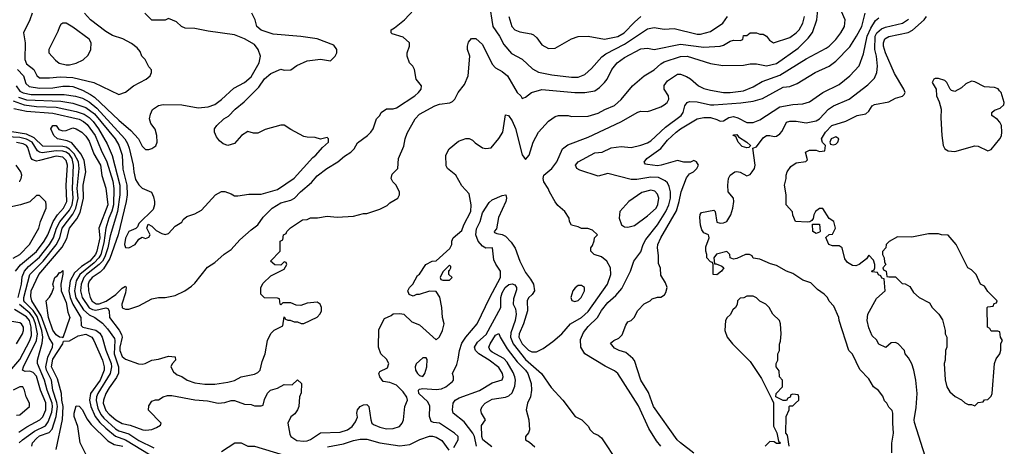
# Model space of a CAD drawing. Header units: inches. Extents: x 1793389 to 1900389, y 320802 to 470796.
# Tile 637 of 656: x 1871669 to 1877629, y 422410 to 424990. Entities that reach past the tile are written whole.
import ezdxf

# ---------------------------------------------------------------- set-up
doc = ezdxf.new("R2010")
doc.units = ezdxf.units.IN
doc.header["$MEASUREMENT"] = 0
doc.layers.add('B8472', color=7, linetype='Continuous')

msp = doc.modelspace()

# ---------------------------------------------------------------- linework, layer by layer
at = {"layer": 'B8472', "color": 2}
for points, elevation in [([(1874298, 422402), (1874324, 422450), (1874324, 422470), (1874302, 422490), (1874210, 422549), (1874173.2, 422553.2), (1874160.2, 422560.2), (1874149.4, 422589.4), (1874152.8, 422652.8), (1874139.4, 422679.4), (1874086, 422730), (1874084, 422750), (1874090, 422756), (1874110, 422759.1), (1874190, 422752.7), (1874222, 422758), (1874248.7, 422770), (1874290, 422802), (1874295.3, 422810), (1874295.3, 422830), (1874289.1, 422850.9), (1874314.6, 422905.4), (1874324, 422936), (1874332, 422990), (1874346, 423034), (1874369.6, 423070.4), (1874439, 423150), (1874515.6, 423310), (1874580.5, 423430), (1874579.6, 423470), (1874550.9, 423510.9), (1874538.5, 423538.5), (1874531.3, 423611.3), (1874490, 423609.4), (1874470, 423620.7), (1874444.2, 423650), (1874429.7, 423689.7), (1874434.2, 423725.8), (1874455.6, 423770), (1874470, 423822.8), (1874510, 423884.9), (1874530, 423900.5), (1874590, 423926), (1874612, 423930), (1874616, 423910), (1874611, 423891), (1874566.8, 423793.2), (1874554.6, 423725.4), (1874542, 423710), (1874543.6, 423703.6), (1874556.9, 423696.9), (1874589.3, 423690.7), (1874610, 423680.4), (1874644.5, 423644.5), (1874669, 423609), (1874696.4, 423530), (1874730, 423461), (1874761.6, 423421.6), (1874778.8, 423390), (1874784.7, 423350), (1874771.1, 423328.9), (1874750, 423308), (1874741, 423290), (1874744, 423230), (1874719.5, 423150), (1874692.4, 423090), (1874690.4, 423070), (1874710.5, 423030), (1874750, 422990.6), (1874770, 422982), (1874798, 422982), (1874838.6, 423001.4), (1874895.5, 423044.5), (1874950, 423091), (1875004, 423150), (1875070, 423188.2), (1875110, 423226), (1875227, 423390), (1875247, 423450), (1875246, 423490), (1875224, 423530), (1875190, 423555.3), (1875146, 423570), (1875126, 423590), (1875126, 423610), (1875136.4, 423623.6), (1875147.3, 423652.7), (1875148.4, 423671.6), (1875166, 423690), (1875136.4, 423716.4), (1875107.3, 423727.3), (1875070, 423728), (1875050, 423738), (1875010, 423748), (1874998, 423770), (1874995.3, 423790), (1874968.7, 423830), (1874926.8, 423866.8), (1874910, 423888.7), (1874875.3, 423950), (1874868.7, 423970), (1874841.2, 424010), (1874837.2, 424030), (1874842, 424050), (1874890, 424090.8), (1874921.2, 424130), (1874955.3, 424210), (1874987, 424233), (1875110, 424280.5), (1875307.5, 424372.5), (1875410, 424431.3), (1875430, 424438), (1875470, 424436), (1875490, 424440.7), (1875550, 424462.8), (1875570, 424474.8), (1875589, 424490), (1875599, 424510), (1875597.2, 424530), (1875569.5, 424569.5), (1875570, 424592), (1875590, 424621), (1875650, 424661), (1875670, 424661), (1875706.4, 424646.4), (1875730, 424632), (1875778, 424590), (1875810, 424574.8), (1875850, 424564), (1875930, 424550.5), (1875970.5, 424550.5), (1876050, 424560.3), (1876110, 424583.8), (1876164, 424616), (1876270, 424654), (1876430, 424753.4), (1876550, 424817.3), (1876570, 424830.8), (1876610, 424871), (1876639.3, 424910), (1876661.2, 424950), (1876665.2, 424990), (1876621.2, 425090)], 286), ([(1874510.7, 425090.7), (1874534, 424950), (1874573.4, 424890), (1874599.9, 424839.9), (1874646.6, 424786.6), (1874710, 424751), (1874772.5, 424692.5), (1874810, 424673.4), (1874890, 424657.1), (1875010, 424643), (1875050, 424643), (1875090, 424658.8), (1875130, 424696), (1875193.3, 424766.7), (1875216.3, 424783.7), (1875330, 424842), (1875470, 424935.5), (1875510, 424944), (1875570, 424934), (1875630, 424936.3), (1875770, 424903), (1875790, 424902.4), (1875850, 424918), (1875925.2, 424970), (1875954, 425010)], 298), ([(1871633, 424453), (1871710, 424436.2), (1871870, 424424.2), (1872030, 424387.9), (1872055.2, 424375.2), (1872077.4, 424357.4), (1872126.2, 424290), (1872161.5, 424201.5), (1872196.9, 424130), (1872233.9, 424013.9), (1872239.3, 423970), (1872236.3, 423870), (1872227.5, 423832.5), (1872208.4, 423790), (1872190.2, 423729.8), (1872179.2, 423640.8), (1872159.8, 423570), (1872148.4, 423550), (1872120.9, 423519.1), (1872032.9, 423450), (1872011, 423410), (1872000.6, 423350), (1872008.3, 423308.3), (1872055.8, 423235.8), (1872090, 423204.6), (1872124, 423190), (1872170, 423154.4), (1872200.9, 423120.9), (1872242.3, 423062.3), (1872245.3, 423050), (1872240.2, 422970), (1872266.9, 422890), (1872266.7, 422853.3), (1872254.9, 422825.1), (1872210, 422764.5), (1872190, 422729.3), (1872176.5, 422690), (1872174.6, 422670), (1872190, 422626.4), (1872210, 422603.7), (1872250.6, 422570), (1872290, 422547), (1872337.6, 422537.6), (1872414, 422510), (1872432.7, 422507.3), (1872468.4, 422511.6), (1872496.4, 422523.6), (1872522, 422538), (1872526, 422550), (1872449, 422629), (1872450, 422654), (1872470, 422682), (1872491.3, 422691.3), (1872508.7, 422691.3), (1872538, 422710), (1872563.2, 422716.8), (1872590, 422717.3), (1872730, 422690.6), (1872805.8, 422685.8), (1872870.7, 422670.7), (1872910, 422674), (1872950, 422686), (1872970, 422686), (1873030, 422664.7), (1873070, 422662), (1873090, 422654), (1873130, 422654), (1873142, 422658), (1873150, 422694), (1873170, 422732), (1873188, 422750), (1873230, 422762), (1873270, 422784.7), (1873318, 422782), (1873350, 422812), (1873374, 422790), (1873372.7, 422732.7), (1873362, 422710), (1873358, 422650), (1873351.3, 422630), (1873334.4, 422605.6), (1873311.1, 422588.9), (1873292, 422550), (1873303.5, 422483.5), (1873311, 422470), (1873345.8, 422445.8), (1873390, 422440.7), (1873410, 422444), (1873430, 422450.6), (1873490, 422490.5), (1873610, 422494.9), (1873654, 422510), (1873681.2, 422530), (1873702, 422558), (1873713.6, 422586.4), (1873709, 422610), (1873714, 422630), (1873730, 422651.3), (1873750, 422661), (1873770, 422662), (1873782, 422650), (1873794.8, 422570), (1873801, 422550), (1873810, 422541), (1873850, 422524.9), (1873890, 422516.3), (1873930, 422517.3), (1873968, 422530), (1873985.2, 422550), (1873993.2, 422570), (1874001.2, 422650), (1874016, 422690), (1874012.5, 422707.5), (1873990, 422739.5), (1873950, 422779.5), (1873910, 422796), (1873870, 422802), (1873849.3, 422829.3), (1873844, 422850), (1873850, 422862), (1873895.1, 422884.9), (1873904, 422910), (1873890, 422938), (1873855.3, 422970), (1873842, 423010), (1873843.1, 423116.9), (1873876.4, 423183.6), (1873918, 423202), (1873930, 423212), (1873970, 423214), (1873994, 423210), (1874042, 423162), (1874090, 423144.7), (1874190, 423054), (1874210, 423072), (1874229, 423110), (1874239, 423150), (1874229.3, 423189.3), (1874224, 423250), (1874212.7, 423312.7), (1874190, 423346), (1874150, 423348), (1874088, 423328), (1874072, 423328), (1874050, 423318), (1874027.3, 423327.3), (1874018, 423350), (1874028, 423370), (1874048, 423390), (1874076.4, 423443.6), (1874088.4, 423451.6), (1874128, 423510), (1874166, 423530), (1874190, 423532), (1874273.2, 423606.8), (1874284, 423630), (1874285.2, 423650), (1874294, 423670), (1874345.2, 423714.8), (1874358, 423750), (1874399.3, 423830), (1874402.7, 423870), (1874390, 423938), (1874344.7, 423984.7), (1874309, 424050), (1874258, 424090), (1874250, 424106), (1874248.9, 424171.1), (1874268.7, 424210), (1874324.7, 424255.3), (1874370, 424272), (1874390, 424271.3), (1874410, 424261), (1874425.5, 424245.5), (1874470, 424216), (1874490, 424211), (1874524, 424216), (1874570, 424271), (1874593.2, 424310), (1874610, 424414), (1874628.4, 424411.6), (1874650, 424378), (1874670, 424331.3), (1874710, 424172), (1874730, 424144.7), (1874754, 424170), (1874777.2, 424250), (1874809.3, 424310), (1874870, 424376), (1874910, 424404.7), (1874930, 424411.3), (1874990, 424411.3), (1875010, 424404.7), (1875110, 424406.8), (1875170, 424424), (1875212.1, 424447.9), (1875270, 424470.8), (1875310, 424506.8), (1875379, 424590), (1875449.5, 424650.5), (1875510, 424687.3), (1875550, 424723), (1875570, 424734.9), (1875670, 424768.4), (1875710, 424770.3), (1875850, 424724.9), (1875926.3, 424713.7), (1876050, 424716.3), (1876090, 424723), (1876130, 424723), (1876190, 424710.5), (1876250, 424726), (1876382, 424818), (1876441.3, 424878.7), (1876467.6, 424912.4), (1876495.1, 424990), (1876500.9, 425050)], 290), ([(1871647.2, 424590), (1871670, 424558.9), (1871690, 424548.2), (1871737.6, 424537.6), (1871937.6, 424537.6), (1872007.3, 424527.3), (1872050, 424514.9), (1872090, 424493.6), (1872135.4, 424455.4), (1872304.6, 424270), (1872322, 424242), (1872332.7, 424212.7), (1872356.4, 424110), (1872359.3, 424070), (1872370, 424024.7), (1872390, 423991), (1872410, 423971), (1872466.4, 423946.4), (1872479.8, 423919.8), (1872486, 423890), (1872486, 423870), (1872476.8, 423843.2), (1872390, 423758), (1872382, 423738), (1872372, 423728), (1872330, 423709.2), (1872322.9, 423697.1), (1872310, 423668), (1872304, 423630), (1872310, 423612), (1872330, 423611), (1872368.7, 423630), (1872390, 423662), (1872410, 423674), (1872430, 423666), (1872450, 423674), (1872458, 423690), (1872438, 423730), (1872447.3, 423752.7), (1872470, 423742), (1872496, 423716), (1872530, 423698), (1872550, 423691.3), (1872570, 423698), (1872610, 423742), (1872650, 423764.7), (1872659, 423781), (1872680.2, 423799.8), (1872730, 423816), (1872770, 423838), (1872855.3, 423930), (1872890, 423950.8), (1872911.1, 423951.1), (1872950, 423938), (1872970, 423924.7), (1872990, 423924.7), (1873055.3, 423935.3), (1873130, 423936), (1873230, 423962.8), (1873330, 424030.8), (1873443.2, 424156.8), (1873462, 424170), (1873502, 424218), (1873538, 424250), (1873538, 424270), (1873530, 424278), (1873490, 424268), (1873458, 424278), (1873410, 424279), (1873390, 424284), (1873310, 424326), (1873270, 424352.7), (1873250, 424352.3), (1873154.4, 424325.6), (1873110, 424304), (1873084.7, 424304.7), (1873050, 424314), (1873012, 424290), (1872970, 424242), (1872930, 424229), (1872900.2, 424240.2), (1872878, 424258), (1872861.2, 424281.2), (1872848.7, 424310), (1872848.7, 424330), (1872862, 424350), (1872905.2, 424390), (1872933.4, 424406.6), (1872973.2, 424450), (1873027.2, 424492.8), (1873116.9, 424583.1), (1873150, 424633), (1873190, 424664), (1873250, 424690.7), (1873270, 424684.7), (1873310, 424686.8), (1873347.3, 424712.7), (1873410, 424740.7), (1873490, 424750.7), (1873550, 424742), (1873578, 424770), (1873588, 424790), (1873588, 424810), (1873570, 424835.3), (1873470, 424875.3), (1873370, 424889.2), (1873203.3, 424903.3), (1873130, 424926), (1873105.2, 424950), (1873094, 424990), (1873075.3, 425030)], 302), ([(1871656, 424690), (1871692, 424650), (1871705.4, 424605.4), (1871726.5, 424586.5), (1871790, 424576.5), (1871870, 424578), (1871930, 424588.9), (1871970, 424588.9), (1871990, 424585.7), (1872050, 424563.6), (1872098.2, 424538.2), (1872122, 424522), (1872270, 424382), (1872341.1, 424321.1), (1872387.7, 424270), (1872410, 424226), (1872430, 424206), (1872450, 424204.7), (1872470, 424211.3), (1872492.5, 424227.5), (1872502, 424250), (1872499, 424290), (1872489.1, 424329.1), (1872462.7, 424362.7), (1872454, 424390), (1872460.2, 424419.8), (1872473.6, 424446.4), (1872509.5, 424470.5), (1872538, 424478), (1872650, 424476), (1872750, 424457.3), (1872810, 424464), (1872850, 424477.3), (1872890, 424507.3), (1872964.4, 424575.6), (1873030, 424610.5), (1873070, 424644.9), (1873118, 424730), (1873126, 424770), (1873113.2, 424810), (1873090, 424839.3), (1873030, 424875.1), (1872970, 424899.5), (1872810, 424920.9), (1872730, 424937.2), (1872670, 424939), (1872648, 424950), (1872618, 424978), (1872570, 424998), (1872550, 424988), (1872470, 424988), (1872426, 425030)], 306), ([(1871661.9, 424521.9), (1871710, 424504.8), (1871917.3, 424497.3), (1871990, 424485.5), (1872070, 424459.6), (1872121.6, 424421.6), (1872247.4, 424270), (1872270, 424230.7), (1872288.9, 424170), (1872293.7, 424086.3), (1872318.5, 423990), (1872319.6, 423930), (1872313.7, 423890), (1872266, 423690), (1872214.5, 423545.5), (1872176.7, 423483.3), (1872157, 423463), (1872108.7, 423430), (1872090, 423409.2), (1872084, 423390), (1872085.2, 423350), (1872096.1, 423310), (1872108.6, 423288.6), (1872131.4, 423271.4), (1872150, 423271.3), (1872192.5, 423287.5), (1872252.1, 423327.9), (1872290, 423366.8), (1872310, 423378), (1872313.4, 423370), (1872310, 423338), (1872286.7, 423270), (1872290, 423246.8), (1872310, 423239.1), (1872330, 423239.3), (1872390, 423259.1), (1872470, 423302.8), (1872510, 423310.8), (1872550, 423310.8), (1872610, 423322.8), (1872668, 423350), (1872710, 423378), (1872730, 423396), (1872806, 423494), (1872850, 423522), (1872907.8, 423572.2), (1872950, 423600.7), (1873001.2, 423658.8), (1873070, 423718.8), (1873111.4, 423748.6), (1873143.9, 423796.1), (1873197.2, 423850), (1873250, 423881.6), (1873310, 423898.4), (1873332.7, 423910), (1873369.3, 423950), (1873435.3, 424004.7), (1873470, 424046), (1873529, 424090), (1873595.3, 424130), (1873634.8, 424165.2), (1873674, 424190), (1873694, 424210), (1873713.6, 424246.4), (1873775.3, 424290), (1873795.3, 424310), (1873808.7, 424330), (1873829.1, 424390.9), (1873848.9, 424411.1), (1873858, 424430), (1873890, 424451), (1873930, 424451.3), (1873950, 424458), (1874062, 424530), (1874084, 424550), (1874099, 424570), (1874102, 424590), (1874068.7, 424630), (1874058, 424690), (1874048, 424710), (1874029.3, 424729.3), (1874014, 424770), (1874015.3, 424790), (1874028.7, 424830), (1874028.7, 424850), (1873990, 424884), (1873924.7, 424904.7), (1873918, 424910), (1873918, 424930), (1873938.6, 424941.4), (1873999, 424990), (1874055.3, 425050)], 298), ([(1871744.7, 425030), (1871731.3, 424990), (1871691.3, 424910), (1871702.8, 424850), (1871700.5, 424750), (1871710, 424722.8), (1871754, 424690), (1871772.7, 424652.7), (1871790, 424639.1), (1871850, 424638.4), (1871914.5, 424645.5), (1871990, 424641.7), (1872118, 424610), (1872270, 424538), (1872310, 424552), (1872358, 424590), (1872435.3, 424630), (1872458, 424650), (1872468, 424670), (1872467.3, 424687.3), (1872450, 424706), (1872428, 424750), (1872409.1, 424769.1), (1872398, 424798), (1872380.2, 424820.2), (1872345.6, 424845.6), (1872294.2, 424874.2), (1872230, 424895.1), (1872190, 424918), (1872097.2, 424990), (1872061.2, 425030)], 310), ([(1875549.2, 422410), (1875523.3, 422443.3), (1875477.6, 422517.6), (1875415.1, 422655.1), (1875289.2, 422850), (1875270, 422866), (1875213.8, 422893.8), (1875090, 422969.3), (1875066.6, 423010), (1875063.9, 423056.1), (1875081.4, 423098.5), (1875110, 423135.5), (1875167, 423190), (1875190, 423230.6), (1875230, 423280.7), (1875278, 423322), (1875314.9, 423365.1), (1875367.3, 423470), (1875387.3, 423530), (1875430, 423586), (1875442.9, 423630), (1875458.9, 423661.1), (1875530, 423750.5), (1875579.7, 423830), (1875598.3, 423870), (1875608.3, 423910), (1875608.2, 423948.2), (1875600.5, 423980.5), (1875590, 424002.7), (1875576.4, 424016.4), (1875535.4, 424035.4), (1875490, 424038), (1875403.9, 424023.9), (1875370, 424023.7), (1875230, 424059.3), (1875170, 424044), (1875059.3, 424079.3), (1875042, 424090), (1875034, 424110), (1875049, 424130), (1875150, 424184.4), (1875195.3, 424190), (1875250, 424214.9), (1875310, 424223.8), (1875370, 424217.3), (1875430, 424230.6), (1875470, 424245.5), (1875490, 424258), (1875579.3, 424340.7), (1875673.2, 424410), (1875686, 424430), (1875695.1, 424470), (1875709.6, 424490.3), (1875723.9, 424496.1), (1875770, 424494.4), (1875850, 424474.4), (1875870, 424474.4), (1876033.4, 424486.6), (1876110, 424498), (1876165.4, 424514.6), (1876290, 424582.8), (1876330, 424586), (1876374.8, 424605.2), (1876484, 424670), (1876569, 424710), (1876610, 424739.1), (1876693.6, 424826.4), (1876734, 424890), (1876767.3, 424950), (1876786, 425030)], 282), ([(1871630, 424499.7), (1871696.2, 424476.2), (1871770, 424465.8), (1871890, 424461.2), (1872010, 424435.8), (1872058.6, 424418.6), (1872090, 424399.6), (1872114.6, 424374.6), (1872146.7, 424330), (1872199.4, 424239.4), (1872228.1, 424168.1), (1872275.2, 423990), (1872275.9, 423930), (1872260.2, 423830), (1872217.6, 423682.4), (1872203.5, 423610), (1872184.6, 423555.4), (1872170.1, 423529.9), (1872151.2, 423508.8), (1872074.3, 423450), (1872056.5, 423430), (1872041.2, 423390), (1872038, 423350), (1872048.1, 423310), (1872090, 423248.1), (1872110, 423237.5), (1872130, 423233.8), (1872190, 423246.7), (1872203, 423243), (1872210.3, 423230.3), (1872213.7, 423190), (1872272.2, 423112.2), (1872285.9, 423085.9), (1872290.2, 423070), (1872275, 423010), (1872274.4, 422990), (1872290, 422953), (1872310, 422938), (1872388.4, 422908.4), (1872410, 422907.7), (1872429.4, 422910.6), (1872469.5, 422930.5), (1872510, 422937.3), (1872570, 422956), (1872610, 422951.3), (1872612, 422930), (1872591.6, 422908.4), (1872584.7, 422890), (1872599.6, 422859.6), (1872622, 422842), (1872650, 422831.3), (1872682, 422810), (1872730, 422794.8), (1872790, 422784.9), (1872850, 422784.9), (1872930, 422797.3), (1872970, 422807.7), (1873010, 422830.8), (1873090, 422846.8), (1873110, 422856), (1873124, 422870), (1873136.5, 422923.5), (1873155.3, 422970), (1873168.9, 423048.9), (1873190, 423092), (1873210, 423112), (1873262, 423138), (1873270, 423194), (1873278, 423178), (1873292.7, 423172.7), (1873307.3, 423172.7), (1873330, 423162), (1873350, 423162), (1873372.7, 423152.7), (1873390, 423152), (1873468.9, 423191.1), (1873488.9, 423211.1), (1873495.3, 423230), (1873495.3, 423250), (1873488.9, 423268.9), (1873470, 423282), (1873410, 423275.3), (1873370, 423262), (1873343.1, 423263.1), (1873310, 423278), (1873262, 423278), (1873250, 423266), (1873246, 423270), (1873242, 423302), (1873230, 423306), (1873150, 423308.7), (1873128, 423330), (1873128, 423370), (1873143.1, 423396.9), (1873190, 423442), (1873270, 423482), (1873286, 423510), (1873282, 423522), (1873270, 423526), (1873250, 423506), (1873212.7, 423507.3), (1873188, 423530), (1873246, 423590), (1873246, 423650), (1873262, 423658), (1873266, 423690), (1873282, 423698), (1873286, 423710), (1873309.1, 423730.9), (1873380.4, 423779.6), (1873410, 423782), (1873430, 423792), (1873472, 423792), (1873530, 423801), (1873590, 423796), (1873690, 423801), (1873750, 423818), (1873770, 423818), (1873850, 423844.7), (1873893.6, 423866.4), (1873910, 423882), (1873958, 423910), (1873968, 423930), (1873967.3, 423947.3), (1873948, 423990), (1873928, 424010), (1873918, 424030), (1873924.7, 424055.3), (1873958, 424090), (1873962, 424150), (1873994, 424226), (1874002, 424270), (1874015.3, 424304.7), (1874062.7, 424390), (1874090, 424418.8), (1874182, 424470), (1874210, 424479.3), (1874272.5, 424487.5), (1874290, 424496), (1874304, 424510), (1874324, 424550), (1874361, 424599), (1874382.9, 424650), (1874393.2, 424770), (1874379, 424810), (1874379, 424830), (1874385.6, 424854.4), (1874404, 424876), (1874430, 424876), (1874470, 424841), (1874530, 424721), (1874550, 424698.8), (1874590, 424676), (1874621, 424650), (1874681, 424550), (1874702, 424530), (1874710, 424514), (1874730, 424522), (1874768, 424550), (1874830, 424567.3), (1875030, 424550.5), (1875090, 424550.6), (1875150, 424560.7), (1875179.1, 424580.9), (1875209.3, 424610), (1875225.2, 424630), (1875253.2, 424690), (1875286, 424730), (1875330, 424762), (1875430, 424813.4), (1875470, 424817.3), (1875510.7, 424810.7), (1875670, 424841.6), (1875810, 424823.8), (1875909.4, 424830.6), (1875930, 424836), (1875970, 424861), (1875990, 424866), (1876030, 424864.7), (1876046, 424870), (1876050, 424894), (1876070, 424894), (1876090, 424911.3), (1876130, 424911.3), (1876150, 424902), (1876170, 424902), (1876190, 424891.3), (1876207.1, 424867.1), (1876231.3, 424851.3), (1876330, 424882), (1876370, 424910.6), (1876387, 424930), (1876409.6, 424970), (1876419.7, 425010)], 294), ([(1874630.6, 425010), (1874647.7, 424950), (1874666, 424930), (1874696.8, 424916.8), (1874764.9, 424904.9), (1874778.5, 424898.5), (1874799.9, 424879.9), (1874830, 424838), (1874870, 424816), (1874910, 424818.8), (1875010, 424874.8), (1875050, 424887.7), (1875110, 424890.7), (1875210, 424872.7), (1875290, 424888.7), (1875328.6, 424911.4), (1875390, 424976.3), (1875430, 425010.6)], 302), ([(1875750, 422369.3), (1875669, 422430), (1875649, 422450), (1875506.6, 422650), (1875475.1, 422735.1), (1875429.4, 422810), (1875390, 422928), (1875381.5, 422941.5), (1875338, 422978), (1875298, 422990), (1875270, 423004), (1875246, 423034), (1875266, 423050), (1875296, 423064), (1875316.5, 423083.5), (1875338, 423142), (1875350, 423162), (1875370, 423171.3), (1875388.7, 423190), (1875410, 423231.3), (1875450, 423272), (1875486, 423290), (1875498, 423302), (1875528.9, 423311.1), (1875550, 423311.3), (1875572.9, 423327.1), (1875580.2, 423339.8), (1875588.7, 423370), (1875578, 423398), (1875550, 423446), (1875547.3, 423487.3), (1875535.3, 423515.3), (1875536.5, 423563.5), (1875529.5, 423610), (1875532.3, 423630), (1875550, 423670.8), (1875644.7, 423835.2), (1875662, 423890), (1875673.6, 423950), (1875705.2, 424034.8), (1875722.7, 424057.3), (1875748, 424070), (1875768, 424090), (1875778, 424110), (1875766, 424130), (1875750, 424138), (1875730, 424128), (1875690, 424128), (1875650, 424139), (1875552, 424110), (1875530, 424107.3), (1875470, 424114), (1875456.4, 424116.4), (1875449.1, 424129.1), (1875465.2, 424150), (1875549.7, 424210.3), (1875590, 424262), (1875643.7, 424310), (1875669.4, 424330), (1875770, 424390.4), (1875810, 424399.3), (1875850, 424398), (1875890, 424387.3), (1875910, 424376), (1875930, 424378), (1875960.7, 424399.3), (1875990, 424403.8), (1876017, 424397), (1876070, 424367.7), (1876110, 424367.7), (1876150, 424384), (1876270, 424463.8), (1876350, 424478), (1876410, 424482), (1876450, 424494), (1876530, 424550.6), (1876630, 424599.1), (1876694, 424650), (1876750, 424711.3), (1876776.1, 424783.9), (1876798.2, 424890), (1876821, 424939), (1876850, 424986), (1876870, 425002.4)], 278), ([(1876949, 422370), (1876949.1, 422429.1), (1876959, 422490), (1876954, 422550), (1876955.3, 422610), (1876950, 422626), (1876930, 422646), (1876918, 422670), (1876904.7, 422684.7), (1876893.6, 422713.6), (1876868.4, 422748.4), (1876838, 422770), (1876810, 422818), (1876754.6, 422874.6), (1876710, 422968), (1876688, 422990), (1876628.7, 423170), (1876628, 423190), (1876598, 423258), (1876570, 423288), (1876558, 423310), (1876538, 423330), (1876498, 423358), (1876458, 423398), (1876410, 423415.3), (1876350, 423455.3), (1876310, 423469), (1876250, 423504), (1876213.6, 423513.6), (1876150, 423542), (1876110, 423548), (1876102, 423562), (1876086, 423570), (1876062, 423570), (1876010, 423545.2), (1875990, 423542), (1875969, 423549), (1875968.7, 423570), (1875950, 423588.7), (1875887.1, 423572.9), (1875871.3, 423550), (1875874, 423514), (1875886, 423514), (1875919.6, 423499.6), (1875931, 423490), (1875918, 423470), (1875890, 423448), (1875866, 423450), (1875866, 423510), (1875862, 423522), (1875850, 423526), (1875829.3, 423549.3), (1875828.7, 423570), (1875822, 423590), (1875823.1, 423616.9), (1875842, 423670), (1875840.4, 423680.4), (1875838, 423690), (1875810, 423702), (1875798.9, 423718.9), (1875790, 423748), (1875785.2, 423794.8), (1875788, 423812), (1875796.4, 423823.6), (1875870, 423838.8), (1875878.8, 423830), (1875890, 423766), (1875910, 423760.5), (1875930, 423761.6), (1875950, 423770.7), (1875974.5, 423810), (1875986.6, 423850), (1875992.3, 423890), (1875989.2, 423910), (1875958, 423950), (1875955.1, 423990), (1875959.5, 424030), (1875970, 424050.8), (1875998, 424070), (1876010, 424072.7), (1876030, 424067.7), (1876070, 424046.8), (1876090, 424054), (1876103.7, 424070), (1876116.2, 424090), (1876122, 424110), (1876107.3, 424212.7), (1876130, 424222), (1876170, 424276), (1876188.7, 424290), (1876210, 424290.7), (1876235.5, 424284.5), (1876250, 424286.8), (1876270, 424300.7), (1876283.9, 424316.1), (1876310, 424370.6), (1876330, 424377.1), (1876370, 424377.1), (1876430, 424367.3), (1876490, 424378.8), (1876510, 424391), (1876564, 424450), (1876595.3, 424470), (1876689.5, 424510.5), (1876804.1, 424595.9), (1876844.1, 424635.9), (1876858, 424670), (1876862, 424710), (1876855.4, 424770), (1876845.4, 424810), (1876848, 424890), (1876856.9, 424910), (1876885.6, 424934.4), (1876910, 424945.7), (1877013.2, 424970), (1877050, 424993.4)], 274), ([(1877149.3, 422349.3), (1877086, 422554), (1877083.7, 422570), (1877094.8, 422645.2), (1877100.9, 422730), (1877094, 422810), (1877082, 422870), (1877068.9, 422908.9), (1877050, 422946), (1877028.4, 422968.4), (1877026, 422990), (1876986, 423030), (1876970, 423038), (1876943.6, 423036.4), (1876912, 423008), (1876870, 423028), (1876854.6, 423054.6), (1876830, 423078), (1876810, 423126), (1876799, 423170), (1876804, 423210), (1876856.4, 423303.6), (1876908, 423350), (1876902, 423422), (1876887.3, 423427.3), (1876882, 423442), (1876867.3, 423447.3), (1876862, 423462), (1876830, 423466), (1876826, 423470), (1876842, 423478), (1876846, 423490), (1876846, 423510), (1876836.4, 423536.4), (1876810, 423566), (1876796, 423544), (1876751.3, 423508.7), (1876730, 423502), (1876710, 423504), (1876680.9, 423520.9), (1876663.7, 423543.7), (1876648, 423610), (1876630, 423622), (1876590, 423622), (1876568, 423630), (1876548, 423672), (1876568.4, 423691.6), (1876590, 423694), (1876608, 423730), (1876598, 423770), (1876568.7, 423788.7), (1876530, 423848), (1876510, 423848.7), (1876486, 423830), (1876476, 423810), (1876472, 423788), (1876464.7, 423775.3), (1876452.7, 423767.3), (1876435.3, 423764.7), (1876366, 423770), (1876348.9, 423808.9), (1876348, 423828), (1876308, 423870), (1876308, 423930), (1876298, 423990), (1876308, 424030), (1876308, 424050), (1876315.3, 424070), (1876338, 424102), (1876370, 424124.7), (1876427.3, 424132.7), (1876438, 424142), (1876426, 424190), (1876450, 424202), (1876490, 424202), (1876510, 424194), (1876542, 424198), (1876546, 424230), (1876528.4, 424248.4), (1876522, 424270), (1876546, 424310), (1876586, 424350), (1876670, 424377.3), (1876738, 424410), (1876790, 424421), (1876810, 424438), (1876829.3, 424470), (1876842.6, 424477.4), (1876930, 424493.1), (1876970, 424515.5), (1877012.7, 424527.3), (1877023.1, 424536.9), (1877028.7, 424550), (1877021.2, 424570), (1876964.4, 424664.4), (1876910, 424789), (1876897.4, 424830), (1876897.4, 424850), (1876905.6, 424874.4), (1876930, 424888.2), (1877048.1, 424911.9), (1877073, 424927), (1877143.6, 424990), (1877158.7, 425010)], 270), ([(1871666, 422430), (1871685.6, 422450), (1871759.1, 422500.9), (1871825.7, 422534.3), (1871842, 422558), (1871864.1, 422615.9), (1871868.2, 422650), (1871865.2, 422670), (1871835.9, 422750), (1871820.3, 422810), (1871776.9, 422910), (1871776.2, 422930), (1871805.9, 423034.1), (1871809, 423070), (1871803.4, 423110), (1871774.2, 423194.2), (1871750, 423230.8), (1871700.8, 423280.8), (1871695.1, 423290), (1871693.6, 423310), (1871729.9, 423450.1), (1871810.5, 423529.5), (1871890.5, 423629.5), (1871912.8, 423670), (1871927.2, 423730), (1871990, 423814.3), (1872009.9, 423850.1), (1872022.4, 423910), (1872018, 423970), (1872028.9, 424090), (1872024.2, 424130), (1871998, 424178), (1871970, 424208.2), (1871950, 424219.5), (1871930, 424224.1), (1871810, 424225.6), (1871756.1, 424276.1), (1871710, 424297.8), (1871530, 424326)], 290), ([(1871743.6, 422410), (1871746, 422430), (1871770, 422458), (1871790, 422472.4), (1871847, 422493), (1871866.3, 422513.7), (1871889.9, 422590.1), (1871897.5, 422650), (1871894.2, 422674.2), (1871870.7, 422750), (1871860.9, 422810), (1871832.4, 422870), (1871827.9, 422890), (1871838.5, 422950), (1871868.3, 423010), (1871869.7, 423030), (1871846.7, 423066.7), (1871799.4, 423199.4), (1871743.1, 423290), (1871737, 423317), (1871739.3, 423350), (1871785.1, 423450), (1871925.9, 423614.1), (1871953.5, 423666.5), (1871969.8, 423730), (1872014.4, 423785.6), (1872035, 423825), (1872056, 423910), (1872054.3, 423990), (1872068.7, 424070), (1872060.4, 424140.4), (1872039.3, 424179.3), (1871984.8, 424244.8), (1871957.4, 424257.4), (1871899, 424270), (1871875.3, 424290), (1871858, 424330), (1871869.1, 424350.9), (1871890, 424351), (1871906, 424326), (1871930, 424318.8), (1871950, 424321), (1871990, 424336.3), (1872010, 424330.6), (1872046, 424310), (1872070, 424286), (1872090, 424256), (1872118.9, 424178.9), (1872158.9, 424110), (1872167, 424047), (1872191.5, 423971.5), (1872202.8, 423870), (1872148.8, 423730), (1872155.1, 423670), (1872135.8, 423590), (1872127.2, 423570), (1872094.2, 423530), (1872042.9, 423497.1), (1872001.3, 423458.7), (1871975.6, 423410), (1871967.5, 423350), (1871974.8, 423310), (1871990, 423270.4), (1872038.3, 423190), (1872041.1, 423141.1), (1872051.3, 423130), (1872130, 423113.1), (1872154.7, 423094.7), (1872167.6, 423070), (1872190, 422990.8), (1872222.2, 422910), (1872224.9, 422890), (1872216.9, 422850), (1872141.8, 422730), (1872133.6, 422710), (1872132.3, 422687.7), (1872141.6, 422641.6), (1872161.3, 422601.3), (1872179.4, 422579.4), (1872250, 422514.9), (1872270, 422503.2), (1872330, 422484.4), (1872390, 422445.5), (1872481.2, 422401.2)], 286), ([(1871659, 423310), (1871679.4, 423390), (1871684.6, 423435.4), (1871698, 423470), (1871722.4, 423497.6), (1871790, 423554.3), (1871850, 423630.3), (1871874.6, 423670), (1871892.4, 423730), (1871912.3, 423767.7), (1871970, 423838.9), (1871987.2, 423870), (1871993.4, 423910), (1871989, 423970), (1871994.8, 424110), (1871986.3, 424150), (1871970, 424174.2), (1871949.6, 424190), (1871930, 424196.1), (1871890, 424197.2), (1871804.7, 424184.7), (1871789, 424189), (1871777.8, 424197.8), (1871744.2, 424250), (1871710, 424268.3), (1871670, 424276.8), (1871590, 424281)], 294), ([(1871643.5, 423470), (1871673.2, 423506.8), (1871770, 423587.4), (1871817.7, 423650), (1871840.4, 423690), (1871871.3, 423768.7), (1871898, 423810), (1871934.5, 423850), (1871955.3, 423890), (1871949.7, 423989.7), (1871958.2, 424110), (1871950, 424139.5), (1871930, 424159.1), (1871890, 424165.3), (1871790, 424138.3), (1871770, 424135.1), (1871758, 424138), (1871744.9, 424144.9), (1871736.6, 424156.6), (1871718, 424218), (1871709.5, 424230), (1871690, 424239.2), (1871650, 424246.6)], 298), ([(1871666, 424014), (1871670, 424014), (1871678, 424030), (1871682, 424050), (1871675.3, 424070), (1871648.7, 424110)], 302), ([(1871630, 423548.4), (1871669.3, 423570), (1871729.4, 423630), (1871785.2, 423730), (1871796, 423770), (1871828.7, 423850), (1871828.7, 423870), (1871828, 423888), (1871790, 423926), (1871770, 423926), (1871730.9, 423889.1), (1871674, 423870), (1871610, 423857.2)], 302), ([(1874433.6, 422410), (1874421.3, 422470), (1874413, 422490), (1874358.8, 422558.8), (1874293.2, 422610), (1874289.2, 422630), (1874292.7, 422670), (1874306, 422690), (1874330, 422703.8), (1874452.9, 422747.1), (1874530, 422793.4), (1874590, 422812), (1874595.1, 422830), (1874591.8, 422850), (1874570, 422886), (1874511.8, 422930), (1874448.7, 422968.7), (1874427.6, 422990), (1874423, 423010), (1874439.8, 423040.2), (1874493.1, 423086.9), (1874582, 423250), (1874581.3, 423310), (1874590, 423337.3), (1874608.2, 423370), (1874630, 423388.2), (1874650, 423393), (1874666, 423386), (1874677.1, 423370), (1874676.4, 423356.4), (1874658.3, 423301.7), (1874656.4, 423270), (1874670, 423241), (1874675.2, 423210), (1874668.9, 423170), (1874643.1, 423096.9), (1874640.2, 423070), (1874656.1, 423030), (1874730, 422934.9), (1874827.3, 422850), (1874885.8, 422765.8), (1874956, 422690), (1875030.9, 422590.9), (1875072, 422570), (1875110, 422532), (1875122, 422510), (1875142, 422490), (1875170, 422478), (1875190, 422462), (1875290, 422312)], 282), ([(1876326, 422410), (1876316.4, 422476.4), (1876306, 422490), (1876308, 422590), (1876326, 422630), (1876326, 422650), (1876330, 422654), (1876350, 422654), (1876366, 422670), (1876386, 422690), (1876386, 422710), (1876382, 422722), (1876350, 422726), (1876338, 422722), (1876332.7, 422707.3), (1876318, 422702), (1876310, 422686), (1876290, 422686), (1876246, 422710), (1876248, 422730), (1876286, 422770), (1876286, 422810), (1876268, 422830), (1876267.3, 422867.3), (1876248.7, 422890), (1876248.9, 422911.1), (1876258, 422930), (1876258, 422970), (1876268, 422990), (1876268.4, 423028.4), (1876274.6, 423045.4), (1876279, 423090), (1876275.3, 423150), (1876268, 423170), (1876228.9, 423208.9), (1876206, 423250), (1876186, 423270), (1876148.7, 423288.7), (1876130, 423308), (1876110, 423318), (1876070, 423318), (1876051.6, 423308.4), (1876030, 423306), (1876014, 423290), (1876011.6, 423268.4), (1876002, 423250), (1875985.4, 423234.6), (1875970, 423206), (1875951.6, 423188.4), (1875942, 423170), (1875938, 423110), (1875952, 423070), (1875984.7, 423030), (1876090, 422922), (1876119.8, 422879.8), (1876159.8, 422819.8), (1876219.6, 422699.6), (1876232, 422672), (1876232.7, 422532.7), (1876251.6, 422491.6), (1876262, 422442), (1876274, 422430), (1876270, 422426), (1876250, 422426), (1876236.4, 422436.4), (1876210, 422438), (1876182, 422410)], 278), ([(1871563.7, 422810), (1871670, 422935.5), (1871730, 423050.5), (1871740.3, 423079.7), (1871739.4, 423130), (1871727.7, 423170), (1871710, 423192.9), (1871638.2, 423238.2)], 298), ([(1871664, 422496), (1871712.6, 422527.4), (1871791.8, 422570), (1871810, 422588.2), (1871828.2, 422630), (1871827.8, 422672.2), (1871794.8, 422750), (1871770, 422834), (1871750, 422856.3), (1871730, 422863.5), (1871703, 422863), (1871686.6, 422870), (1871691.8, 422890), (1871770.5, 423049.5), (1871777.5, 423090), (1871765.7, 423150), (1871750, 423188.4), (1871730, 423215.5), (1871667.5, 423267.5)], 294), ([(1871649.4, 423030), (1871687, 423090), (1871693, 423110), (1871691.3, 423130), (1871679.3, 423150), (1871670, 423156.2), (1871610, 423166)], 302), ([(1871889.6, 422390.4), (1871927.7, 422572.3), (1871933.1, 422650), (1871924.1, 422690), (1871922, 422730), (1871897.2, 422817.2), (1871862.5, 422890), (1871870, 422936.3), (1871929.6, 423030), (1871934.6, 423045.4), (1871970, 423048.2), (1872022.5, 423077.5), (1872070, 423088.8), (1872106, 423070), (1872117.6, 423050), (1872170.2, 422930), (1872180.2, 422890), (1872179.6, 422870), (1872156.2, 422810), (1872098, 422730), (1872092.2, 422690), (1872100.7, 422650), (1872126.9, 422590), (1872154.7, 422554.7), (1872190, 422520.2), (1872250, 422471.3), (1872310, 422448.1), (1872458.5, 422358.5)], 282), ([(1874527.3, 422407.3), (1874473, 422450), (1874466.4, 422470), (1874464.8, 422535.2), (1874488.7, 422570), (1874464, 422610), (1874461.2, 422630), (1874469.3, 422650), (1874486, 422670), (1874530, 422694.4), (1874610, 422707), (1874630, 422714.4), (1874650, 422733.4), (1874667.1, 422772.9), (1874669.7, 422810), (1874665.4, 422830), (1874655.6, 422855.6), (1874619.1, 422919.1), (1874600.5, 422940.5), (1874530, 422979.5), (1874518, 422990), (1874509.4, 423010), (1874517, 423030), (1874550, 423082.8), (1874570, 423092), (1874577.3, 423070), (1874619.9, 422999.9), (1874680.5, 422920.5), (1874730.3, 422870), (1874744.2, 422850), (1874764.2, 422790), (1874767, 422750), (1874762, 422710), (1874742.4, 422670), (1874735.5, 422630), (1874750.4, 422570.4), (1874754.9, 422510), (1874748.5, 422491.5), (1874731, 422470), (1874731, 422450), (1874755.6, 422435.6), (1874786.4, 422406.4)], 278), ([(1871650, 422598), (1871670, 422601), (1871728, 422650), (1871728.7, 422670), (1871709.2, 422709.2), (1871699, 422750), (1871688.7, 422768.7), (1871670, 422769), (1871630, 422749.2)], 298), ([(1872074, 422354), (1872036.2, 422430), (1872021.2, 422530), (1871998, 422590), (1871998, 422610), (1872010, 422654), (1872030, 422652), (1872050, 422631), (1872075.8, 422575.8), (1872101.4, 422541.4), (1872202.7, 422442.7), (1872241.5, 422421.5), (1872293.4, 422410)], 278), ([(1873532.5, 422407.5), (1873630, 422425.7), (1873690, 422444.9), (1873730, 422452.2), (1873770, 422452.4), (1873850, 422430.4), (1873970, 422413.4), (1874030, 422421), (1874091.3, 422451.3), (1874150, 422472), (1874168.4, 422471.6), (1874190, 422466), (1874224.5, 422444.5), (1874266.4, 422386.4)], 286), ([(1872890, 422378), (1872971.1, 422431.1), (1873010, 422431.3), (1873050, 422411.3), (1873090, 422411.3), (1873270, 422357.1)], 286)]:
    msp.add_lwpolyline(points, dxfattribs=dict(at, elevation=elevation))
for points, elevation in [([(1871950, 424968.7), (1871930, 424968.7), (1871918, 424962), (1871910, 424948), (1871900.7, 424919.3), (1871846, 424810), (1871844.7, 424790), (1871885.2, 424745.2), (1871908.3, 424728.3), (1871950, 424718), (1871970, 424718), (1872010, 424727.7), (1872052.5, 424747.5), (1872084, 424776), (1872099, 424810), (1872101.2, 424850), (1872090, 424873.2), (1871990, 424945.2)], 314), ([(1877230, 424635.3), (1877210, 424635.3), (1877202, 424630), (1877192, 424610), (1877216, 424570), (1877218.8, 424530), (1877234.2, 424494.2), (1877246, 424450), (1877244.1, 424395.9), (1877250.4, 424290), (1877258.4, 424230), (1877268.5, 424208.5), (1877290, 424198), (1877330, 424193.4), (1877450, 424226.8), (1877470, 424226), (1877530, 424198), (1877550, 424204.7), (1877602.7, 424270), (1877611.6, 424288.4), (1877615.1, 424310), (1877612.3, 424350), (1877602.7, 424370), (1877587.5, 424387.5), (1877554, 424410), (1877554, 424430), (1877570, 424442.8), (1877605.1, 424454.9), (1877625.6, 424474.4), (1877629.2, 424490), (1877609.6, 424549.6), (1877601, 424561), (1877591.2, 424571.2), (1877570, 424580.7), (1877510, 424585.2), (1877450, 424615.3), (1877430, 424618), (1877396.9, 424603.1), (1877370, 424578), (1877330, 424555.3), (1877310, 424562), (1877302, 424570), (1877282, 424610), (1877270, 424622)], 270), ([(1876070, 424215.3), (1876043.2, 424223.2), (1876019, 424250), (1876003.1, 424283.1), (1875988.7, 424290), (1875990, 424294), (1876010, 424296), (1876021, 424281), (1876071.3, 424250), (1876092, 424230), (1876090, 424226), (1876082, 424218)], 274), ([(1876610, 424282), (1876582, 424270), (1876574, 424250), (1876578, 424238), (1876594, 424234), (1876610, 424238), (1876622, 424250), (1876628, 424270)], 270), ([(1875490, 423959.5), (1875434.6, 423945.4), (1875356, 423890), (1875302, 423830), (1875298, 423790), (1875312, 423750), (1875330, 423738), (1875350, 423736), (1875390, 423746), (1875470, 423804), (1875520.9, 423850), (1875532.5, 423872.5), (1875537, 423910), (1875530, 423935.3), (1875513.4, 423953.4)], 286), ([(1876490, 423698), (1876470, 423708.7), (1876467.3, 423752.7), (1876510, 423754), (1876514, 423710), (1876510, 423706)], 270), ([(1877230, 423695.3), (1877170, 423695.3), (1877070, 423675.3), (1876983.6, 423676.4), (1876931.6, 423648.4), (1876914, 423630), (1876912, 423610), (1876892.7, 423587.3), (1876892, 423570), (1876902, 423550), (1876903.6, 423523.6), (1876912, 423510), (1876894, 423490), (1876898, 423478), (1876914, 423470), (1876918, 423438), (1876930, 423434), (1876970, 423434), (1877010, 423394), (1877030, 423392), (1877056.9, 423376.9), (1877079.6, 423339.6), (1877114, 423310), (1877176.9, 423276.9), (1877192, 423250), (1877232, 423210), (1877255.3, 423175.3), (1877271.1, 423111.1), (1877272, 423090), (1877282, 423070), (1877282, 423010), (1877274, 422990), (1877271.6, 422931.6), (1877264.7, 422910), (1877271.6, 422811.6), (1877282, 422770), (1877299.6, 422739.6), (1877331.6, 422711.6), (1877370, 422692), (1877390, 422672), (1877410, 422662), (1877430, 422662), (1877450, 422654), (1877470, 422674), (1877502, 422678), (1877508.4, 422691.6), (1877530, 422694), (1877550, 422714), (1877555.3, 422730), (1877568.9, 422911.1), (1877580.2, 422939.8), (1877602, 422970), (1877608.4, 422991.6), (1877608.7, 423031.3), (1877618, 423050), (1877606, 423070), (1877602, 423102), (1877590, 423106), (1877550, 423106), (1877542, 423122), (1877528, 423130), (1877526, 423250), (1877530, 423254), (1877562, 423258), (1877567.3, 423272.7), (1877582, 423278), (1877586, 423290), (1877530, 423346), (1877510, 423378), (1877486, 423390), (1877458, 423450), (1877430, 423478), (1877408, 423490), (1877338, 423630), (1877290, 423688), (1877250, 423688.7)], 270), ([(1871930, 423066), (1871928.9, 423068.9), (1871910, 423069.3), (1871890, 423083.6), (1871870, 423113.2), (1871844, 423190), (1871828.7, 423290), (1871850, 423312), (1871864.7, 423335.3), (1871875.3, 423370), (1871868.9, 423391.1), (1871882, 423430), (1871897.2, 423442.8), (1871910, 423462), (1871918, 423462), (1871930, 423474), (1871930.9, 423450.9), (1871918, 423390), (1871920.5, 423350), (1871950, 423278.8), (1871961.5, 423221.5), (1871972.7, 423190)], 282), ([(1874270, 423506), (1874230, 423466), (1874214, 423430), (1874218, 423418), (1874230, 423414), (1874270, 423414), (1874286, 423430), (1874266, 423450), (1874266, 423474), (1874270, 423474), (1874278, 423490), (1874278, 423498)], 290), ([(1875070, 423382), (1875050, 423382), (1875031, 423369), (1875018, 423350), (1875006, 423310), (1875011.6, 423291.6), (1875030, 423286), (1875050, 423291.3), (1875068.7, 423310), (1875088.7, 423350), (1875088, 423370)], 290), ([(1874130, 422946), (1874110, 422946), (1874070, 422908), (1874062.8, 422890), (1874065.5, 422870), (1874077.3, 422850), (1874090, 422837.3), (1874110, 422831.3), (1874121.2, 422850), (1874133.2, 422890), (1874135.3, 422935.3)], 290)]:
    msp.add_lwpolyline(points, close=True, dxfattribs=dict(at, elevation=elevation))

doc.saveas('drawing.dxf')
